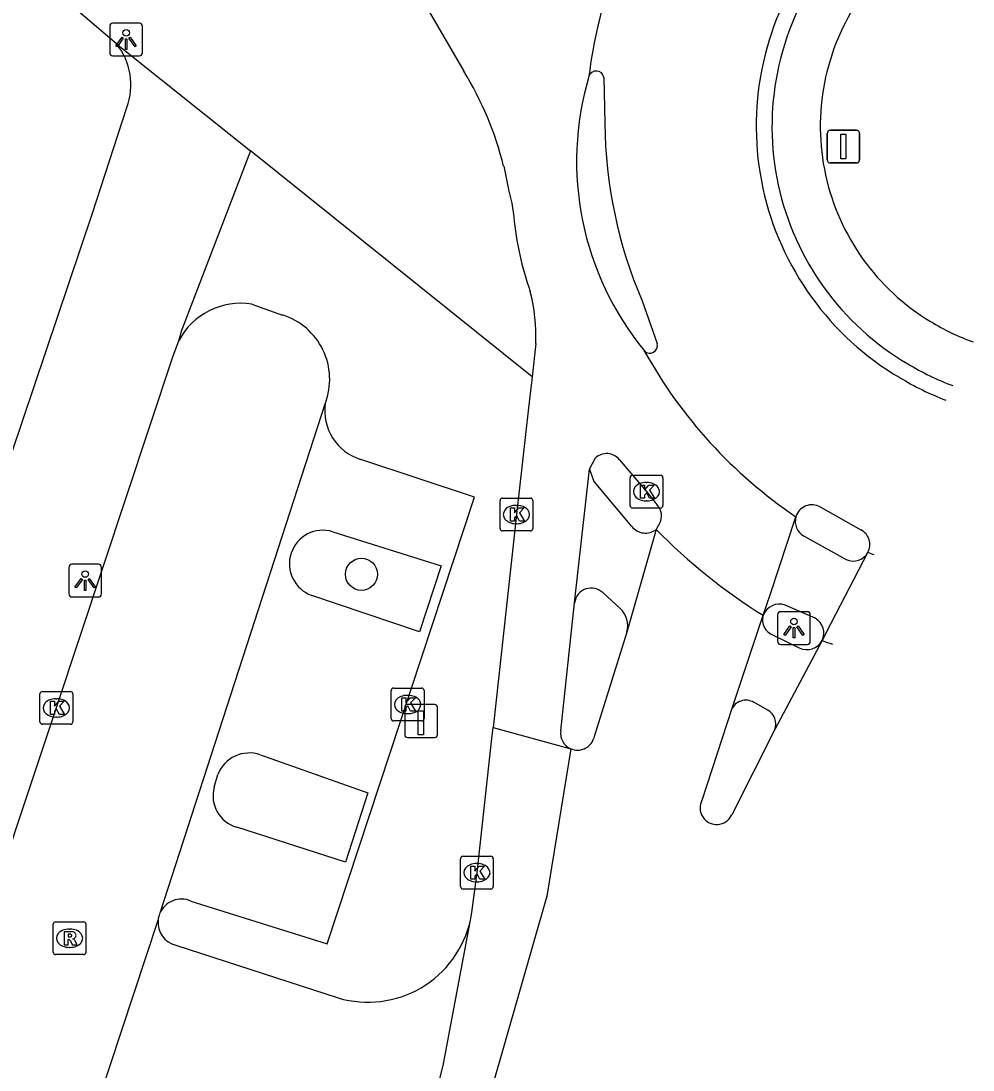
# Model space of a CAD drawing. Extents: x 162532 to 163264, y 381233 to 382042.
# Drawn here: x 163234.65 to 163263.71, y 381610.96 to 381642.97 of the extents above; entities that cross this region are included whole.
import ezdxf

# ---------------------------------------------------------------- set-up
doc = ezdxf.new("R2010")
doc.units = 0
for name, color, linetype in [('IMGEO_Boom', 7, 'Continuous'), ('IMGEO_Fietspad_gesloten', 7, 'Continuous'), ('IMGEO_Kolk', 7, 'Continuous'), ('IMGEO_Laadpaal', 7, 'Continuous'), ('IMGEO_Lichtpunt', 7, 'Continuous'), ('IMGEO_Parkeervlak_open', 7, 'Continuous'), ('IMGEO_Rijbaan_lokaal_gesloten', 7, 'Continuous'), ('IMGEO_Rijbaan_lokaal_open', 7, 'Continuous'), ('IMGEO_Rioolput', 7, 'Continuous'), ('IMGEO_Verkeersbordpaal', 7, 'Continuous'), ('IMGEO_Verkeerseiland_open', 7, 'Continuous'), ('IMGEO_Voetpad_open', 7, 'Continuous')]:
    doc.layers.add(name, color=color, linetype=linetype)

msp = doc.modelspace()

# ---------------------------------------------------------------- linework, layer by layer
at = {"layer": 'IMGEO_Boom'}
msp.add_circle((163245.044, 381626.088), 0.489, dxfattribs=at)
at = {"layer": 'IMGEO_Fietspad_gesloten'}
for points in [[(163245.155, 381646.703), (163246.984, 381643.488), (163248.165, 381641.444)], [(163249.385, 381638.539), (163249.543, 381637.785), (163249.636, 381637.415), (163249.696, 381637)], [(163250.367, 381633.129), (163250.252, 381632.117)], [(163250.252, 381632.117), (163250.144, 381631.169), (163249.773, 381627.913), (163249.06, 381621.409)], [(163252.005, 381629.301), (163252.19, 381629.64)], [(163252.913, 381629.591), (163253.741, 381628.612), (163254.083, 381628.19)], [(163251.549, 381625.22), (163252.005, 381629.301)], [(163254.15, 381627.656), (163254.099, 381627.564), (163254.041, 381627.459)], [(163257.306, 381624.837), (163257.524, 381625.492), (163258.306, 381627.846)], [(163258.552, 381627.25), (163259.833, 381626.54)], [(163260.501, 381626.76), (163259.374, 381624.59), (163259.102, 381624.066)], [(163251.128, 381621.311), (163251.549, 381625.22)], [(163258.892, 381624.749), (163257.976, 381625.151)], [(163248.37, 381615.534), (163248.413, 381615.767), (163248.575, 381616.986), (163249.024, 381621.079), (163249.06, 381621.409)], [(163249.06, 381621.409), (163251.433, 381620.766)]]:
    msp.add_lwpolyline(points, dxfattribs=at)
for centre, radius, start, end in [((163239.426, 381636.065), 10.261, 13.9492, 31.6122), ((163260.734, 381638.692), 9.123, 163.5335, 219.339), ((163258.902, 381637.822), 9.243, 185.1049, 199.6391), ((163244.694, 381633.324), 5.677, 358.0329, 14.1956), ((163252.528, 381629.267), 0.504, 40.107, 132.1386), ((163253.714, 381627.872), 0.487, 333.6004, 40.7025), ((163258.8, 381627.701), 0.515, 163.6496, 241.2073), ((163260.052, 381626.999), 0.509, 244.5193, 331.9384), ((163257.804, 381624.645), 0.534, 71.2434, 158.9775), ((163258.633, 381624.295), 0.523, 333.9524, 60.2295), ((163251.64, 381621.24), 0.517, 172.0635, 246.4021)]:
    msp.add_arc(centre, radius, start, end, dxfattribs=at)
at = {"layer": 'IMGEO_Kolk'}
for p, q in [((163253.243, 381628.185), (163253.243, 381629.037)), ((163253.318, 381629.111), (163254.17, 381629.111)), ((163253.731, 381628.891), (163253.756, 381628.891)), ((163254.244, 381629.037), (163254.244, 381628.185)), ((163249.274, 381627.487), (163249.274, 381628.339)), ((163249.349, 381628.413), (163250.201, 381628.413)), ((163250.275, 381628.339), (163250.275, 381627.487)), ((163253.754, 381628.331), (163253.729, 381628.331)), ((163249.762, 381628.193), (163249.787, 381628.193)), ((163254.17, 381628.111), (163253.318, 381628.111)), ((163249.785, 381627.633), (163249.76, 381627.633)), ((163250.201, 381627.413), (163249.349, 381627.413)), ((163235.308, 381622.512), (163236.16, 381622.512)), ((163245.953, 381621.689), (163245.953, 381622.541)), ((163246.028, 381622.615), (163246.88, 381622.615)), ((163246.954, 381622.541), (163246.954, 381621.689)), ((163235.233, 381621.586), (163235.233, 381622.438)), ((163235.721, 381622.292), (163235.746, 381622.292)), ((163236.234, 381622.438), (163236.234, 381621.586)), ((163246.441, 381622.395), (163246.466, 381622.395)), ((163246.464, 381621.835), (163246.439, 381621.835)), ((163236.16, 381621.512), (163235.308, 381621.512)), ((163235.744, 381621.732), (163235.719, 381621.732)), ((163246.88, 381621.615), (163246.028, 381621.615)), ((163248.066, 381616.557), (163248.066, 381617.409)), ((163248.141, 381617.483), (163248.993, 381617.483)), ((163249.067, 381617.409), (163249.067, 381616.557)), ((163248.554, 381617.263), (163248.579, 381617.263)), ((163248.577, 381616.703), (163248.552, 381616.703)), ((163248.993, 381616.483), (163248.141, 381616.483))]:
    msp.add_line(p, q, dxfattribs=at)
for points in [[(163253.243, 381628.185), (163253.243, 381629.037)], [(163253.318, 381629.111), (163254.17, 381629.111)], [(163254.244, 381629.037), (163254.244, 381628.185)], [(163253.564, 381628.811), (163253.687, 381628.811), (163253.687, 381628.66), (163253.817, 381628.811), (163253.981, 381628.811), (163253.835, 381628.66), (163253.988, 381628.411), (163253.836, 381628.411), (163253.751, 381628.575), (163253.687, 381628.508), (163253.687, 381628.411), (163253.564, 381628.411), (163253.564, 381628.811)], [(163249.274, 381627.487), (163249.274, 381628.339)], [(163249.349, 381628.413), (163250.201, 381628.413)], [(163250.275, 381628.339), (163250.275, 381627.487)], [(163249.595, 381628.113), (163249.718, 381628.113), (163249.718, 381627.962), (163249.848, 381628.113), (163250.012, 381628.113), (163249.866, 381627.962), (163250.019, 381627.713), (163249.867, 381627.713), (163249.782, 381627.877), (163249.718, 381627.81), (163249.718, 381627.713), (163249.595, 381627.713), (163249.595, 381628.113)], [(163254.17, 381628.111), (163253.318, 381628.111)], [(163250.201, 381627.413), (163249.349, 381627.413)], [(163235.308, 381622.512), (163236.16, 381622.512)], [(163245.953, 381621.689), (163245.953, 381622.541)], [(163246.028, 381622.615), (163246.88, 381622.615)], [(163246.954, 381622.541), (163246.954, 381621.689)], [(163235.233, 381621.586), (163235.233, 381622.438)], [(163235.554, 381622.212), (163235.677, 381622.212), (163235.677, 381622.061), (163235.807, 381622.212), (163235.971, 381622.212), (163235.825, 381622.061), (163235.978, 381621.812), (163235.826, 381621.812), (163235.741, 381621.976), (163235.677, 381621.909), (163235.677, 381621.812), (163235.554, 381621.812), (163235.554, 381622.212)], [(163236.234, 381622.438), (163236.234, 381621.586)], [(163246.274, 381622.315), (163246.397, 381622.315), (163246.397, 381622.164), (163246.527, 381622.315), (163246.691, 381622.315), (163246.545, 381622.164), (163246.698, 381621.915), (163246.546, 381621.915), (163246.461, 381622.079), (163246.397, 381622.012), (163246.397, 381621.915), (163246.274, 381621.915), (163246.274, 381622.315)], [(163236.16, 381621.512), (163235.308, 381621.512)], [(163246.88, 381621.615), (163246.028, 381621.615)], [(163248.066, 381616.557), (163248.066, 381617.409)], [(163248.141, 381617.483), (163248.993, 381617.483)], [(163249.067, 381617.409), (163249.067, 381616.557)], [(163248.387, 381617.183), (163248.51, 381617.183), (163248.51, 381617.032), (163248.64, 381617.183), (163248.804, 381617.183), (163248.658, 381617.032), (163248.811, 381616.783), (163248.659, 381616.783), (163248.574, 381616.947), (163248.51, 381616.88), (163248.51, 381616.783), (163248.387, 381616.783), (163248.387, 381617.183)], [(163248.993, 381616.483), (163248.141, 381616.483)]]:
    msp.add_lwpolyline(points, dxfattribs=at)
for centre, start, end in [((163253.32, 381629.035), 91.552, 178.448), ((163253.32, 381629.035), 91.552, 178.448), ((163254.168, 381629.035), 1.552, 88.448), ((163254.168, 381629.035), 1.552, 88.448), ((163249.351, 381628.337), 91.552, 178.448), ((163249.351, 381628.337), 91.552, 178.448), ((163250.199, 381628.337), 1.552, 88.448), ((163250.199, 381628.337), 1.552, 88.448), ((163253.32, 381628.187), 181.552, 268.448), ((163253.32, 381628.187), 181.552, 268.448), ((163254.168, 381628.187), 271.552, 358.448), ((163254.168, 381628.187), 271.552, 358.448), ((163249.351, 381627.489), 181.552, 268.448), ((163249.351, 381627.489), 181.552, 268.448), ((163250.199, 381627.489), 271.552, 358.448), ((163250.199, 381627.489), 271.552, 358.448), ((163235.31, 381622.436), 91.552, 178.448), ((163235.31, 381622.436), 91.552, 178.448), ((163236.158, 381622.436), 1.552, 88.448), ((163236.158, 381622.436), 1.552, 88.448), ((163246.03, 381622.539), 91.552, 178.448), ((163246.03, 381622.539), 91.552, 178.448), ((163246.878, 381622.539), 1.552, 88.448), ((163246.878, 381622.539), 1.552, 88.448), ((163235.31, 381621.588), 181.552, 268.448), ((163235.31, 381621.588), 181.552, 268.448), ((163236.158, 381621.588), 271.552, 358.448), ((163236.158, 381621.588), 271.552, 358.448), ((163246.03, 381621.691), 181.552, 268.448), ((163246.03, 381621.691), 181.552, 268.448), ((163246.878, 381621.691), 271.552, 358.448), ((163246.878, 381621.691), 271.552, 358.448), ((163248.143, 381617.407), 91.552, 178.448), ((163248.143, 381617.407), 91.552, 178.448), ((163248.991, 381617.407), 1.552, 88.448), ((163248.991, 381617.407), 1.552, 88.448), ((163248.143, 381616.559), 181.552, 268.448), ((163248.143, 381616.559), 181.552, 268.448), ((163248.991, 381616.559), 271.552, 358.448), ((163248.991, 381616.559), 271.552, 358.448)]:
    msp.add_arc(centre, 0.0765, start, end, dxfattribs=at)
for centre, major_axis, ratio, start_param, end_param in [((163253.73, 381628.611), (-0.387, 0.002), 0.722429, 4.712389, 7.853982), ((163253.755, 381628.611), (-0.39, 0.002), 0.717154, 1.570796, 4.712389), ((163249.761, 381627.913), (-0.387, 0.002), 0.722429, 4.712389, 7.853982), ((163249.786, 381627.913), (-0.39, 0.002), 0.717154, 1.570796, 4.712389), ((163235.72, 381622.012), (-0.387, 0.002), 0.722429, 4.712389, 7.853982), ((163235.745, 381622.012), (-0.39, 0.002), 0.717154, 1.570796, 4.712389), ((163246.44, 381622.115), (-0.387, 0.002), 0.722429, 4.712389, 7.853982), ((163246.465, 381622.115), (-0.39, 0.002), 0.717154, 1.570796, 4.712389), ((163248.553, 381616.983), (-0.387, 0.002), 0.722429, 4.712389, 7.853982), ((163248.578, 381616.983), (-0.39, 0.002), 0.717154, 1.570796, 4.712389)]:
    msp.add_ellipse(centre, major_axis=major_axis, ratio=ratio, start_param=start_param, end_param=end_param, dxfattribs=at)
at = {"layer": 'IMGEO_Laadpaal'}
for p, q in [((163246.364, 381622.028), (163246.364, 381621.187)), ((163246.364, 381622.028), (163246.364, 381621.187)), ((163247.28, 381622.112), (163246.439, 381622.112)), ((163247.28, 381622.112), (163246.439, 381622.112)), ((163247.364, 381621.196), (163247.364, 381622.037)), ((163247.364, 381621.196), (163247.364, 381622.037)), ((163246.448, 381621.112), (163247.289, 381621.112)), ((163246.448, 381621.112), (163247.289, 381621.112))]:
    msp.add_line(p, q, dxfattribs=at)
msp.add_lwpolyline([(163246.779, 381621.925), (163246.939, 381621.925), (163246.939, 381621.192), (163246.779, 381621.192), (163246.779, 381621.925)], dxfattribs=at)
for centre, start, end in [((163246.442, 381622.034), 92.4484, 184.2845), ((163246.442, 381622.034), 92.4484, 184.2845), ((163247.286, 381622.034), 2.4484, 94.2845), ((163247.286, 381622.034), 2.4484, 94.2845), ((163246.442, 381621.19), 182.4484, 274.2845), ((163246.442, 381621.19), 182.4484, 274.2845), ((163247.286, 381621.19), 272.4484, 4.2845), ((163247.286, 381621.19), 272.4484, 4.2845)]:
    msp.add_arc(centre, 0.0779, start, end, dxfattribs=at)
at = {"layer": 'IMGEO_Lichtpunt'}
for p, q in [((163237.363, 381642.813), (163237.363, 381642.006)), ((163237.363, 381642.813), (163237.363, 381642.006)), ((163238.265, 381642.908), (163237.457, 381642.908)), ((163238.265, 381642.908), (163237.457, 381642.908)), ((163238.359, 381642.006), (163238.359, 381642.813)), ((163238.359, 381642.006), (163238.359, 381642.813)), ((163237.457, 381641.912), (163238.265, 381641.912)), ((163237.457, 381641.912), (163238.265, 381641.912)), ((163236.115, 381626.298), (163236.115, 381625.491)), ((163236.115, 381626.298), (163236.115, 381625.491)), ((163237.017, 381626.393), (163236.209, 381626.393)), ((163237.017, 381626.393), (163236.209, 381626.393)), ((163237.111, 381625.491), (163237.111, 381626.298)), ((163237.111, 381625.491), (163237.111, 381626.298)), ((163236.209, 381625.397), (163237.017, 381625.397)), ((163236.209, 381625.397), (163237.017, 381625.397)), ((163257.746, 381624.851), (163257.746, 381624.044)), ((163257.746, 381624.851), (163257.746, 381624.044)), ((163258.648, 381624.946), (163257.84, 381624.946)), ((163258.648, 381624.946), (163257.84, 381624.946)), ((163258.742, 381624.044), (163258.742, 381624.851)), ((163258.742, 381624.044), (163258.742, 381624.851)), ((163257.84, 381623.95), (163258.648, 381623.95)), ((163257.84, 381623.95), (163258.648, 381623.95))]:
    msp.add_line(p, q, dxfattribs=at)
for points in [[(163237.737, 381642.477), (163237.776, 381642.449), (163237.588, 381642.187), (163237.55, 381642.214), (163237.737, 381642.477)], [(163237.839, 381642.429), (163237.886, 381642.429), (163237.886, 381642.107), (163237.839, 381642.107), (163237.839, 381642.429)], [(163237.949, 381642.449), (163237.987, 381642.476), (163238.174, 381642.214), (163238.135, 381642.186), (163237.949, 381642.449)], [(163236.489, 381625.962), (163236.528, 381625.934), (163236.34, 381625.672), (163236.302, 381625.699), (163236.489, 381625.962)], [(163236.591, 381625.914), (163236.638, 381625.914), (163236.638, 381625.592), (163236.591, 381625.592), (163236.591, 381625.914)], [(163236.701, 381625.934), (163236.739, 381625.961), (163236.926, 381625.699), (163236.887, 381625.671), (163236.701, 381625.934)], [(163258.12, 381624.515), (163258.159, 381624.487), (163257.971, 381624.225), (163257.933, 381624.252), (163258.12, 381624.515)], [(163258.222, 381624.467), (163258.269, 381624.467), (163258.269, 381624.145), (163258.222, 381624.145), (163258.222, 381624.467)], [(163258.332, 381624.487), (163258.37, 381624.514), (163258.557, 381624.252), (163258.518, 381624.224), (163258.332, 381624.487)]]:
    msp.add_lwpolyline(points, dxfattribs=at)
for centre in [(163237.862, 381642.611), (163236.614, 381626.096), (163258.245, 381624.649)]:
    msp.add_circle(centre, 0.0994, dxfattribs=at)
for centre, start, end in [((163237.457, 381642.813), 90, 180), ((163237.457, 381642.813), 90, 180), ((163238.265, 381642.813), 0, 90), ((163238.265, 381642.813), 0, 90), ((163237.457, 381642.006), 180, 270), ((163237.457, 381642.006), 180, 270), ((163238.265, 381642.006), 270, 0), ((163238.265, 381642.006), 270, 360), ((163236.209, 381626.298), 90, 180), ((163236.209, 381626.298), 90, 180), ((163237.017, 381626.298), 0, 90), ((163237.017, 381626.298), 0, 90), ((163236.209, 381625.491), 180, 270), ((163236.209, 381625.491), 180, 270), ((163237.017, 381625.491), 270, 0), ((163237.017, 381625.491), 270, 360), ((163257.84, 381624.851), 90, 180), ((163257.84, 381624.851), 90, 180), ((163258.648, 381624.851), 0, 90), ((163258.648, 381624.851), 0, 90), ((163257.84, 381624.044), 180, 270), ((163257.84, 381624.044), 180, 270), ((163258.648, 381624.044), 270, 0), ((163258.648, 381624.044), 270, 360)]:
    msp.add_arc(centre, 0.0946, start, end, dxfattribs=at)
at = {"layer": 'IMGEO_Parkeervlak_open'}
for points in [[(163244.171, 381627.386), (163247.473, 381626.348), (163246.818, 381624.328), (163243.527, 381625.445)], [(163241.959, 381620.579), (163245.238, 381619.423)], [(163240.549, 381619.591), (163240.665, 381619.977)], [(163245.238, 381619.423), (163244.554, 381617.308), (163241.24, 381618.368)]]:
    msp.add_lwpolyline(points, dxfattribs=at)
for centre, radius, start, end in [((163243.869, 381626.409), 1.023, 72.8082, 250.4814), ((163241.621, 381619.613), 1.023, 70.7269, 159.1711), ((163241.52, 381619.333), 1.005, 165.1066, 253.8266)]:
    msp.add_arc(centre, radius, start, end, dxfattribs=at)
at = {"layer": 'IMGEO_Rijbaan_lokaal_gesloten'}
for points in [[(163252.442, 381641.251), (163252.468, 381639.853)], [(163253.607, 381634.431), (163254.066, 381633.133)], [(163259.048, 381628.145), (163260.289, 381627.444)], [(163254.041, 381627.459), (163253.145, 381624.32)], [(163256.356, 381622.004), (163257.306, 381624.837)], [(163253.145, 381624.32), (163252.129, 381621.066)], [(163259.102, 381624.066), (163257.656, 381621.347)], [(163255.438, 381619.197), (163256.356, 381622.004)], [(163257.656, 381621.347), (163256.344, 381618.743)], [(163251.433, 381620.766), (163250.704, 381616.263), (163248.58, 381608.849), (163246.898, 381602.85), (163242.71, 381589.759), (163235.199, 381566.163), (163222.768, 381528.774), (163214.498, 381503.809), (163211.764, 381494.991)]]:
    msp.add_lwpolyline(points, dxfattribs=at)
for centre, radius, start, end in [((163266.379, 381639.542), 14.498, 148.2445, 173.1217), ((163266.002, 381639.763), 8.91, 145.1251, 239.457), ((163252.21, 381641.213), 0.235, 9.3961, 163.8416), ((163266.907, 381640.056), 14.44, 180.8037, 202.9236), ((163253.848, 381633.062), 0.229, 221.9779, 18.0195), ((163266.48, 381639.965), 14.618, 208.8604, 235.9994), ((163266.048, 381639.685), 8.867, 238.9475, 249.0815), ((163258.796, 381627.699), 0.512, 60.5542, 163.3413), ((163266.324, 381639.411), 17.138, 224.2161, 238.2506), ((163260.054, 381626.996), 0.506, 332.1244, 62.3163), ((163265.703, 381640.726), 14.904, 249.5709, 250.3439), ((163265.143, 381640.647), 17.647, 249.9825, 251.0668), ((163251.641, 381621.242), 0.519, 246.4136, 340.2218), ((163255.885, 381618.959), 0.507, 151.9857, 334.783)]:
    msp.add_arc(centre, radius, start, end, dxfattribs=at)
at = {"layer": 'IMGEO_Rijbaan_lokaal_open'}
for points in [[(163241.696, 381634.331), (163242.639, 381634.001)], [(163239.465, 381633.208), (163239.289, 381632.743), (163235.731, 381622.012), (163230.538, 381606.464), (163220.627, 381577.214)], [(163243.942, 381631.31), (163238.892, 381615.742)], [(163235.882, 381606.57), (163238.839, 381615.536)], [(163246.308, 381606.074), (163247.552, 381611.144), (163248.37, 381615.534)], [(163239.38, 381614.772), (163244.333, 381613.16)]]:
    msp.add_lwpolyline(points, dxfattribs=at)
for centre, radius, start, end in [((163241.356, 381632.228), 2.13, 80.8214, 152.6165), ((163242.017, 381632.039), 2.059, 339.268, 72.4051), ((163239.567, 381615.458), 0.733, 157.2236, 173.9199), ((163239.549, 381615.465), 0.714, 174.3321, 256.2737), ((163245.24, 381616.238), 3.209, 253.5867, 347.3295)]:
    msp.add_arc(centre, radius, start, end, dxfattribs=at)
at = {"layer": 'IMGEO_Rioolput'}
for p, q in [((163235.637, 381614.556), (163235.637, 381615.408)), ((163235.712, 381615.482), (163236.564, 381615.482)), ((163236.638, 381615.408), (163236.638, 381614.556)), ((163236.125, 381615.262), (163236.15, 381615.262)), ((163236.564, 381614.482), (163235.712, 381614.482)), ((163236.148, 381614.702), (163236.123, 381614.702))]:
    msp.add_line(p, q, dxfattribs=at)
for points in [[(163235.637, 381614.556), (163235.637, 381615.408)], [(163235.712, 381615.482), (163236.564, 381615.482)], [(163236.638, 381615.408), (163236.638, 381614.556)], [(163236.226, 381615.18), (163235.974, 381615.182), (163235.974, 381614.782)], [(163236.152, 381615.101), (163236.098, 381615.101), (163236.098, 381615.02)], [(163235.974, 381614.782), (163236.098, 381614.782), (163236.098, 381614.944), (163236.109, 381614.944)], [(163236.098, 381615.02), (163236.15, 381615.02)], [(163236.156, 381614.915), (163236.227, 381614.782), (163236.367, 381614.782), (163236.302, 381614.908)], [(163236.564, 381614.482), (163235.712, 381614.482)]]:
    msp.add_lwpolyline(points, dxfattribs=at)
for centre, radius, start, end in [((163235.714, 381615.406), 0.0765, 91.552, 178.448), ((163235.714, 381615.406), 0.0765, 91.552, 178.448), ((163236.562, 381615.406), 0.0765, 1.552, 88.448), ((163236.562, 381615.406), 0.0765, 1.552, 88.448), ((163236.158, 381615.005), 0.0964, 77.0061, 93.1865), ((163236.172, 381615.062), 0.0378, 276.6634, 79.6772), ((163236.225, 381615.07), 0.109, 350.3612, 89.416), ((163236.108, 381614.891), 0.0533, 26.0293, 88.6989), ((163236.134, 381615.209), 0.19, 274.7715, 282.9687), ((163236.223, 381615.07), 0.112, 277.5842, 350.9817), ((163236.207, 381614.855), 0.108, 29.5134, 73.7905), ((163235.714, 381614.558), 0.0765, 181.552, 268.448), ((163235.714, 381614.558), 0.0765, 181.552, 268.448), ((163236.562, 381614.558), 0.0765, 271.552, 358.448), ((163236.562, 381614.558), 0.0765, 271.552, 358.448)]:
    msp.add_arc(centre, radius, start, end, dxfattribs=at)
for centre, major_axis, ratio, start_param, end_param in [((163236.124, 381614.982), (-0.387, 0.002), 0.722429, 4.712389, 7.853982), ((163236.149, 381614.982), (-0.39, 0.002), 0.717154, 1.570796, 4.712389)]:
    msp.add_ellipse(centre, major_axis=major_axis, ratio=ratio, start_param=start_param, end_param=end_param, dxfattribs=at)
at = {"layer": 'IMGEO_Verkeersbordpaal'}
for p, q in [((163259.258, 381638.741), (163259.258, 381639.541)), ((163259.258, 381639.541), (163259.258, 381638.741)), ((163259.358, 381639.641), (163260.148, 381639.641)), ((163260.148, 381639.641), (163259.358, 381639.641)), ((163260.248, 381639.541), (163260.248, 381638.741)), ((163260.248, 381638.741), (163260.248, 381639.541)), ((163260.148, 381638.641), (163259.358, 381638.641)), ((163259.358, 381638.641), (163260.148, 381638.641))]:
    msp.add_line(p, q, dxfattribs=at)
msp.add_lwpolyline([(163259.678, 381639.516), (163259.828, 381639.516), (163259.828, 381638.766), (163259.678, 381638.766), (163259.678, 381639.516)], dxfattribs=at)
for centre, start, end in [((163259.358, 381639.541), 90, 180), ((163259.358, 381639.541), 90, 180), ((163260.148, 381639.541), 0, 90), ((163260.148, 381639.541), 360, 90), ((163259.358, 381638.741), 180, 270), ((163259.358, 381638.741), 180, 270), ((163260.148, 381638.741), 270, 0), ((163260.148, 381638.741), 270, 0)]:
    msp.add_arc(centre, 0.1, start, end, dxfattribs=at)
at = {"layer": 'IMGEO_Verkeerseiland_open'}
for centre, radius, start, end in [((163265.978, 381639.756), 8.405, 144.9913, 239.5288), ((163265.994, 381639.757), 6.946, 145.6607, 238.9613), ((163266.044, 381639.687), 6.913, 238.3102, 250.2621), ((163266.05, 381639.685), 8.38, 238.8576, 249.2997)]:
    msp.add_arc(centre, radius, start, end, dxfattribs=at)
at = {"layer": 'IMGEO_Voetpad_open'}
for points in [[(163237.57, 381642.272), (163221.374, 381656.062)], [(163237.57, 381642.272), (163241.66, 381639.009)], [(163218.125, 381581.561), (163236.83, 381637.078), (163237.882, 381640.331)], [(163241.66, 381639.009), (163239.55, 381633.525), (163239.465, 381633.208)], [(163250.252, 381632.117), (163241.66, 381639.009)], [(163239.835, 381616.116), (163243.994, 381614.808), (163248.499, 381628.44), (163245.03, 381629.595)], [(163252.005, 381629.301), (163252.14, 381628.922), (163253.291, 381627.549)], [(163252.94, 381625.043), (163252.42, 381625.52)], [(163257.611, 381624.233), (163258.407, 381623.84)], [(163257.443, 381621.942), (163257.066, 381622.153)]]:
    msp.add_lwpolyline(points, dxfattribs=at)
for centre, radius, start, end in [((163236.034, 381641.03), 1.976, 339.2956, 38.9678), ((163245.47, 381631.077), 1.546, 171.3226, 253.4597), ((163253.711, 381627.877), 0.532, 217.974, 308.3405), ((163252.058, 381625.156), 0.513, 45.2102, 172.8004), ((163252.436, 381624.51), 0.734, 345.0296, 46.6307), ((163257.781, 381624.698), 0.495, 163.6606, 249.9239), ((163258.635, 381624.322), 0.533, 244.7266, 331.3004), ((163256.779, 381621.754), 0.491, 54.2634, 149.4407), ((163257.224, 381621.528), 0.468, 337.2443, 62.1487), ((163239.548, 381615.464), 0.713, 66.2556, 157.0116)]:
    msp.add_arc(centre, radius, start, end, dxfattribs=at)

doc.saveas('drawing.dxf')
